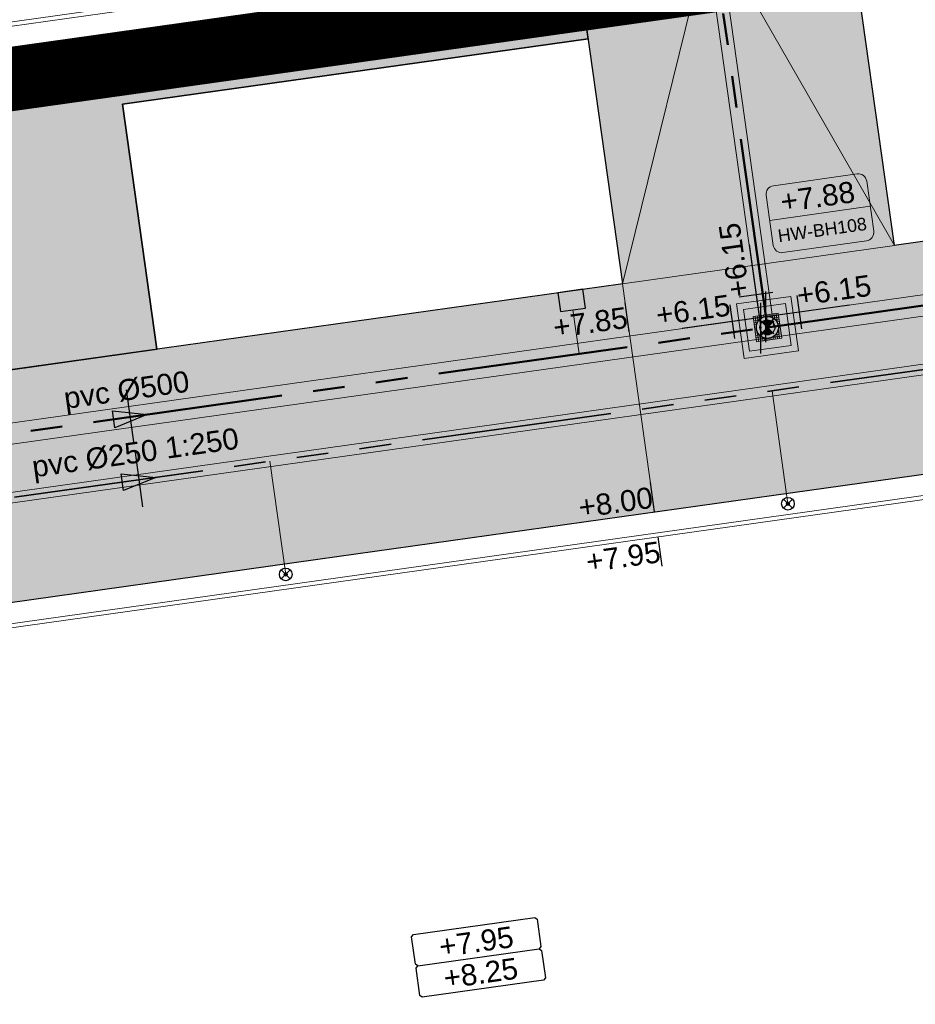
# Model space of a CAD drawing. Extents: x 98477 to 100410, y 398052 to 398969.
# Tile 260 of 374: x 98745 to 98767, y 398364 to 398387. Entities that reach past the tile are written whole.
import ezdxf
from ezdxf.enums import TextEntityAlignment as Align

# ---------------------------------------------------------------- set-up
doc = ezdxf.new("R2010")
doc.units = 0
for name, pattern in [('AL-NUTSTRACE', [17, 5, -3.5, 0, -3.5, 5]), ('RI-DWA', [9.75, 4.5, -0.75, 0.75, -0.75, 0.75, -0.75, 0.75, -0.75]), ('RI-RWA', [8.25, 4.5, -0.75, 0.75, -0.75, 0.75, -0.75])]:
    doc.linetypes.add(name, pattern=pattern)
for name, color, linetype, lineweight in [('N-KO-kantbegrenzing grondwerk', 70, 'Continuous', 25), ('N-KO-kantverharding', 2, 'Continuous', 25), ('N-RI-DWA hoofdriool', 24, 'RI-DWA', 35), ('N-RI-DWA hoofdriool buiswand', 24, 'Continuous', 13), ('N-RI-DWA huisaansluitleiding', 24, 'RI-DWA', 18), ('N-RI-DWA ontstoppingstuk', 24, 'Continuous', 25), ('N-RI-DWA strenginformatie', 24, 'Continuous', 25), ('N-RI-RWA b.o.b.', 162, 'Continuous', 25), ('N-RI-RWA hoofdriool', 162, 'RI-RWA', 50), ('N-RI-RWA hoofdriool buiswand', 162, 'Continuous', 13), ('N-RI-RWA kolkaansluitleiding', 132, 'RI-RWA', 18), ('N-RI-RWA put', 1, 'Continuous', 25), ('N-RI-RWA putdeksel', 7, 'Continuous', 18), ('N-RI-RWA putnummer', 162, 'Continuous', 18), ('N-RI-RWA putwand', 7, 'Continuous', 18), ('N-RI-RWA strenginformatie', 162, 'Continuous', 25), ('N-RI-straatkolk', 7, 'Continuous', 25), ('N-RI-stroomrichting', 7, 'Continuous', 25), ('N-VH-afschotrichting', 250, 'Continuous', 18), ("N-VH-arcering 'MAT' grijs 251", 251, 'Continuous', 18), ('N-VH-arcering printbeton', 8, 'Continuous', 9), ('X-AL-afwerkhoogte', 4, 'Continuous', 30), ('X-AL-hoogtelijn - Niv 1', 1, 'AL-HOOGTELIJN', 18), ('X-AL-nutstrace VERWERKT', 252, 'AL-NUTSTRACE', 18), ('X-AL-planhoogte brm', 10, 'Continuous', 25), ('X-AL-planhoogte wrm', 252, 'Continuous', 25), ('X-AL-planthoogte VERWERKT', 180, 'Continuous', 25)]:
    doc.layers.add(name, color=color, linetype=linetype, lineweight=lineweight)
for name, color, linetype, plot in [('X-AL-contourlijnen', 30, 'Continuous', False), ('X-AL-hulplijn', 30, 'Continuous', False), ('X-AL-hulplijn riolering', 30, 'Continuous', False)]:
    doc.layers.add(name, color=color, linetype=linetype, plot=plot)
doc.styles.add('CS Annotative', font='arial.ttf')
doc.styles.get("Standard").update_dxf_attribs({"font": 'txt.shx'})
doc.linetypes.add('AL-HOOGTELIJN', pattern='A,10,-1.5,["H",Standard,S=0.9,R=0,X=-0.3,Y=-0.45],-1.5,30', length=43)

# ---------------------------------------------------------------- blocks, each defined once
blk = doc.blocks.new('*U876')
h = blk.add_hatch(color=256)
h.dxf.hatch_style = 1
h.paths.add_polyline_path([(-0.156, -0.208, 0.618819), (0.26, 0, 0.235469), (0.156, 0.208)])
at = {"flags": 128}
blk.add_lwpolyline([(-0.156, -0.208), (0.156, 0.208)], dxfattribs=at)
blk.add_circle((0, 0), 0.26)
at = {"layer": 'N-RI-RWA putdeksel', "flags": 128}
blk.add_lwpolyline([(-0.255, -0.339), (0.339, -0.255), (0.255, 0.339), (-0.339, 0.255)], close=True, dxfattribs=at)
at = {"layer": 'N-RI-RWA putdeksel', "lineweight": 5, "flags": 128}
for points in [[(-0.332, 0.206), (-0.106, 0.238)], [(-0.289, 0.262), (-0.258, 0.036)], [(-0.24, 0.269), (-0.221, 0.137)], [(-0.19, 0.276), (-0.178, 0.189)], [(-0.141, 0.283), (-0.132, 0.224)], [(-0.091, 0.29), (-0.085, 0.246)], [(-0.042, 0.297), (-0.036, 0.257)], [(0.008, 0.304), (0.014, 0.26)], [(0.036, 0.258), (0.262, 0.289)], [(0.057, 0.311), (0.066, 0.252)], [(0.107, 0.318), (0.119, 0.231)], [(0.137, 0.221), (0.269, 0.24)], [(0.156, 0.325), (0.175, 0.192)], [(0.206, 0.332), (0.238, 0.106)], [(-0.325, 0.156), (-0.192, 0.175)], [(-0.318, 0.107), (-0.231, 0.119)], [(-0.311, 0.057), (-0.252, 0.066)], [(-0.304, 0.008), (-0.26, 0.014)], [(0.189, 0.178), (0.276, 0.19)], [(0.224, 0.132), (0.283, 0.141)], [(0.246, 0.085), (0.29, 0.091)], [(0.257, 0.036), (0.297, 0.042)], [(-0.297, -0.042), (-0.257, -0.036)], [(-0.29, -0.091), (-0.246, -0.085)], [(-0.283, -0.141), (-0.224, -0.132)], [(-0.276, -0.19), (-0.189, -0.178)], [(-0.269, -0.24), (-0.137, -0.221)], [(-0.238, -0.106), (-0.206, -0.332)], [(-0.175, -0.192), (-0.156, -0.325)], [(-0.119, -0.231), (-0.107, -0.318)], [(0.106, -0.238), (0.332, -0.206)], [(0.132, -0.224), (0.141, -0.283)], [(0.178, -0.189), (0.19, -0.276)], [(0.192, -0.175), (0.325, -0.156)], [(0.221, -0.137), (0.24, -0.269)], [(0.231, -0.119), (0.318, -0.107)], [(0.252, -0.066), (0.311, -0.057)], [(0.258, -0.036), (0.289, -0.262)], [(0.26, -0.014), (0.304, -0.008)], [(-0.262, -0.289), (-0.036, -0.258)], [(-0.066, -0.252), (-0.057, -0.311)], [(-0.014, -0.26), (-0.008, -0.304)], [(0.036, -0.257), (0.042, -0.297)], [(0.085, -0.246), (0.091, -0.29)]]:
    blk.add_lwpolyline(points, dxfattribs=at)
at = {"layer": 'N-RI-RWA putwand', "flags": 128}
for points in [[(-0.553, -0.734), (0.734, -0.553), (0.553, 0.734), (-0.734, 0.553)], [(-0.426, -0.565), (0.565, -0.426), (0.426, 0.565), (-0.565, 0.426)]]:
    blk.add_lwpolyline(points, close=True, dxfattribs=at)
blk = doc.blocks.new('*U253')
at = {"layer": 'X-AL-hulplijn riolering', "flags": 128}
for points in [[(0, -3), (0, 3)], [(4.24, -1.42), (3.68, 2.54)], [(-3.68, -2.54), (-4.24, 1.42)], [(9.9, 1.39), (0, 0)], [(0, 0), (-9.9, -1.39)]]:
    blk.add_lwpolyline(points, dxfattribs=at)
at = {"layer": 'N-RI-RWA b.o.b.', "linetype": 'Continuous', "style": 'CS Annotative'}
blk.add_attdef('B.o.b.rechts', text='', height=0.5, rotation=8, dxfattribs=at).set_placement((0.74, 0.51), align=Align.MIDDLE_LEFT)
blk.add_attdef('B.o.b.links', text='', height=0.5, rotation=8, dxfattribs=at).set_placement((-0.85, 0.28), align=Align.MIDDLE_RIGHT)
blk = doc.blocks.new('*U257')
at = {"layer": 'X-AL-hulplijn riolering', "flags": 128}
for points in [[(-1.39, 9.9), (0, 0)], [(1.42, 4.24), (-2.54, 3.68)], [(0, -3), (0, 3)]]:
    blk.add_lwpolyline(points, dxfattribs=at)
at = {"layer": 'N-RI-RWA b.o.b.', "linetype": 'Continuous', "style": 'CS Annotative'}
blk.add_attdef('B.o.b.rechts', text='', height=0.5, rotation=98, dxfattribs=at).set_placement((-0.51, 0.74), align=Align.MIDDLE_LEFT)
blk = doc.blocks.new('*U260')
at = {"layer": 'N-RI-stroomrichting'}
h = blk.add_hatch(color=256, dxfattribs=at)
h.dxf.hatch_style = 1
h.paths.add_polyline_path([(1.98, 0.28), (-1.84, -1.27), (-2.12, 0.71)])
blk.add_lwpolyline([(1.98, 0.28), (-1.84, -1.27), (-2.12, 0.71)], close=True, dxfattribs=at)
at = {"layer": 'X-AL-hulplijn riolering'}
blk.add_lwpolyline([(0.45, -3.22), (-0.45, 3.22)], dxfattribs=at)
at = {"lineweight": 25, "style": 'CS Annotative'}
blk.add_attdef('Strenginformatie', text='', height=2.5, rotation=8, dxfattribs=at).set_placement((-0.45, 3.22), align=Align.MIDDLE_CENTER)
blk = doc.blocks.new('*U269')
at = {"layer": 'N-RI-stroomrichting'}
h = blk.add_hatch(color=256, dxfattribs=at)
h.dxf.hatch_style = 1
h.paths.add_polyline_path([(1.98, 0.28), (-1.84, -1.27), (-2.12, 0.71)])
blk.add_lwpolyline([(1.98, 0.28), (-1.84, -1.27), (-2.12, 0.71)], close=True, dxfattribs=at)
at = {"layer": 'X-AL-hulplijn riolering'}
blk.add_lwpolyline([(0.45, -3.22), (-0.45, 3.22)], dxfattribs=at)
at = {"lineweight": 25, "style": 'CS Annotative'}
blk.add_attdef('Strenginformatie', text='', height=2.5, rotation=8, dxfattribs=at).set_placement((-0.45, 3.22), align=Align.MIDDLE_CENTER)
blk = doc.blocks.new('*U274')
at = {"layer": 'X-AL-hulplijn', "flags": 128}
blk.add_lwpolyline([(0.049, -0.347), (-0.049, 0.347)], dxfattribs=at)
at = {"layer": 'X-AL-planthoogte VERWERKT', "linetype": 'Continuous', "style": 'CS Annotative'}
blk.add_attdef('HOOGTE-LINKS', text='', height=0.5, rotation=172, dxfattribs=at).set_placement((0, 0), align=Align.MIDDLE_RIGHT)
blk = doc.blocks.new('*U624')
at = {"layer": 'X-AL-hulplijn riolering'}
for points in [[(-0.63, 0.63), (0, 0), (0.63, 0.63, 0.414214)], [(0, 0), (-0.63, -0.63, 0.414214), (0.63, -0.63)]]:
    blk.add_hatch(color=256, dxfattribs=at).paths.add_polyline_path(points)
at = {"lineweight": 9}
blk.add_line((0.28, 12.66), (12.16, 14.33), dxfattribs=at)
blk.add_lwpolyline([(1.83, 8.84), (11.73, 10.23, 0.414214), (12.58, 11.36), (11.75, 17.31, 0.414214), (10.62, 18.16), (0.71, 16.76, 0.414214), (-0.14, 15.64), (0.7, 9.69, 0.414214)], format="xyb", close=True)
at = {"layer": 'X-AL-hulplijn riolering'}
for points in [[(0.75, -0.75), (-0.75, 0.75)], [(0.75, 0.75), (-0.75, -0.75)]]:
    blk.add_lwpolyline(points, dxfattribs=at)
blk.add_circle((0, 0), 0.887, dxfattribs=at)
at = {"style": 'CS Annotative'}
for tag, height, p in [('HOOGTE', 2.5, (5.95, 15.46)), ('NR', 1.5, (6.5, 11.54))]:
    blk.add_attdef(tag, text='', height=height, rotation=8, dxfattribs=at).set_placement(p, align=Align.MIDDLE_CENTER)
blk = doc.blocks.new('*U280')
at = {"layer": 'X-AL-planhoogte brm', "flags": 128}
blk.add_lwpolyline([(-7.25, 3.75), (-7.5, 4), (-7.5, 7.25), (-7.25, 7.5), (7.25, 7.5), (7.5, 7.25), (7.5, 4), (7.25, 3.75)], dxfattribs=at)
at = {"layer": 'X-AL-planhoogte wrm', "flags": 128}
blk.add_lwpolyline([(7.5, 3.5), (7.5, 0.25), (7.25, 0), (-7.25, 0), (-7.5, 0.25), (-7.5, 3.5), (-7.25, 3.75), (7.25, 3.75)], close=True, dxfattribs=at)
at = {"layer": 'X-AL-planhoogte brm', "style": 'CS Annotative'}
blk.add_attdef('OMSCHRIJVING_afwerk', text='', height=2.5, dxfattribs=at).set_placement((0, 5.625), align=Align.MIDDLE_CENTER)
at = {"layer": 'X-AL-planhoogte wrm', "style": 'CS Annotative'}
blk.add_attdef('HOOGTE_eind', text='', height=2.5, dxfattribs=at).set_placement((0, 1.875), align=Align.MIDDLE_CENTER)
blk = doc.blocks.new('CS Ontstoppingsstuk')
h = blk.add_hatch(color=256)
edge = h.paths.add_edge_path()
edge.add_arc((0, 0), 0.213, 358.5516, 718.5516)
at = {"lineweight": 18, "flags": 128}
for points in [[(-0.53, -0.53), (0.53, 0.53)], [(0.53, -0.53), (-0.53, 0.53)]]:
    blk.add_lwpolyline(points, dxfattribs=at)
blk.add_circle((0, 0), 0.75)
at = {"lineweight": 18}
blk.add_circle((0, 0), 0.213, dxfattribs=at)
blk = doc.blocks.new('*U838')
blk.add_lwpolyline([(1.33, 1.32), (-1.64, 0.91), (-1.33, -1.32), (1.64, -0.91)], close=True)
blk.add_solid([(1.33, 1.32), (1.64, -0.91), (1.33, 1.32), (-1.64, 0.91)])

msp = doc.modelspace()

# ---------------------------------------------------------------- hatches: boundary and pattern name
at = {"layer": "N-VH-arcering 'MAT' grijs 251"}
h = msp.add_hatch(color=256, dxfattribs=at)
h.dxf.hatch_style = 1
edge = h.paths.add_edge_path()
edge.add_line((98801.71, 398275.503), (98759.079, 398269.511))
edge.add_arc((98758.557, 398273.225), 3.75, 188, 278, ccw=False)
edge.add_line((98754.843, 398272.703), (98754.732, 398273.495))
edge.add_arc((98759.436, 398274.156), 4.75, 98, 188, ccw=False)
edge.add_line((98758.775, 398278.86), (98802.644, 398285.025))
edge.add_arc((98800.8, 398298.146), 13.25, 278, 315.3696)
edge.add_arc((98814.321, 398284.798), 5.75, 98, 135.3696, ccw=False)
edge.add_line((98813.521, 398290.492), (98817.945, 398291.114))
edge.add_arc((98818.745, 398285.42), 5.75, 8, 98, ccw=False)
edge.add_line((98824.439, 398286.22), (98832.122, 398231.557))
edge.add_arc((98824.447, 398230.479), 7.75, -36.9034, 8, ccw=False)
edge.add_line((98830.645, 398225.825), (98822.025, 398214.347))
edge.add_arc((98828.622, 398209.393), 8.25, 143.0966, 188)
edge.add_line((98820.453, 398208.245), (98820.952, 398204.691))
edge.add_line((98820.952, 398204.691), (98824.988, 398175.974))
edge.add_line((98824.988, 398175.974), (98826.345, 398166.319))
edge.add_arc((98829.563, 398166.771), 3.25, 188, 278)
edge.add_line((98830.016, 398163.553), (98845.496, 398165.728))
edge.add_line((98845.496, 398165.728), (98850.051, 398166.368))
edge.add_line((98850.051, 398166.368), (98871.26, 398169.349))
edge.add_line((98871.26, 398169.349), (98879.777, 398170.546))
edge.add_line((98879.777, 398170.546), (98895.918, 398172.814))
edge.add_line((98895.918, 398172.814), (98895.013, 398179.251))
edge.add_line((98895.013, 398179.251), (98835.845, 398170.936))
edge.add_arc((98835.184, 398175.639), 4.75, 188, 278, ccw=False)
edge.add_line((98830.48, 398174.978), (98825.977, 398207.018))
edge.add_arc((98833.652, 398208.097), 7.75, 143.0966, 188, ccw=False)
edge.add_line((98827.454, 398212.751), (98836.074, 398224.229))
edge.add_arc((98829.477, 398229.183), 8.25, 323.0966, 368)
edge.add_line((98837.646, 398230.331), (98837.342, 398232.493))
edge.add_line((98837.342, 398232.493), (98837.342, 398232.493))
edge.add_line((98837.342, 398232.493), (98829.688, 398286.958))
edge.add_arc((98835.382, 398287.758), 5.75, 98, 188, ccw=False)
edge.add_line((98834.582, 398293.452), (98882.505, 398300.187))
edge.add_arc((98883.618, 398292.265), 8, 11.632, 98, ccw=False)
edge.add_line((98891.454, 398293.878), (98891, 398296.086))
edge.add_line((98891, 398296.086), (98889.023, 398305.688))
edge.add_line((98889.023, 398305.688), (98888.557, 398307.974))
edge.add_line((98888.557, 398307.974), (98887.385, 398314.76))
edge.add_arc((98879.502, 398313.398), 8, -82, 9.8011, ccw=False)
edge.add_line((98880.615, 398305.476), (98872.945, 398304.398))
edge.add_arc((98872.423, 398308.111), 3.75, 189.4265, 278, ccw=False)
edge.add_arc((92946.735, 397324.304), 6003.05, 9.426501, 10.6116601)
edge.add_line((98847.121, 398429.774), (98842.313, 398429.098))
edge.add_arc((92946.735, 397324.304), 5998.2, 9.4285467, 10.6137733, ccw=False)
edge.add_arc((98860.089, 398306.469), 3.84, -81.4341, 6.6574, ccw=False)
edge.add_line((98860.661, 398302.671), (98847.185, 398300.777))
edge.add_line((98847.185, 398300.777), (98842.63, 398300.137))
edge.add_line((98842.63, 398300.137), (98820.151, 398296.978))
edge.add_arc((98819.35, 398302.672), 5.75, 188, 278, ccw=False)
edge.add_line((98813.656, 398301.872), (98812.306, 398311.477))
edge.add_line((98812.306, 398311.477), (98811.109, 398319.994))
edge.add_line((98811.109, 398319.994), (98809.244, 398333.263))
edge.add_line((98809.244, 398333.263), (98808.674, 398337.323))
edge.add_line((98808.674, 398337.323), (98807.714, 398344.156))
edge.add_line((98807.714, 398344.156), (98807.707, 398344.206))
edge.add_line((98807.707, 398344.206), (98811.668, 398344.762))
edge.add_line((98811.668, 398344.762), (98829.492, 398347.268))
edge.add_line((98829.492, 398347.268), (98831.968, 398347.616))
edge.add_line((98831.968, 398347.616), (98831.064, 398354.052))
edge.add_line((98831.064, 398354.052), (98828.588, 398353.704))
edge.add_line((98828.588, 398353.704), (98810.763, 398351.199))
edge.add_line((98810.763, 398351.199), (98806.802, 398350.643))
edge.add_line((98806.802, 398350.643), (98806.795, 398350.692))
edge.add_line((98806.795, 398350.692), (98805.146, 398362.424))
edge.add_line((98805.146, 398362.424), (98805.048, 398363.12))
edge.add_line((98805.048, 398363.12), (98803.991, 398370.646))
edge.add_line((98803.991, 398370.646), (98802.488, 398381.341))
edge.add_line((98802.488, 398381.341), (98801.43, 398388.867))
edge.add_line((98801.43, 398388.867), (98799.927, 398399.562))
edge.add_line((98799.927, 398399.562), (98798.869, 398407.088))
edge.add_line((98798.869, 398407.088), (98797.366, 398417.783))
edge.add_line((98797.366, 398417.783), (98796.795, 398421.843))
edge.add_line((98796.795, 398421.843), (98795.884, 398428.329))
edge.add_line((98795.884, 398428.329), (98795.877, 398428.379))
edge.add_line((98795.877, 398428.379), (98799.838, 398428.935))
edge.add_line((98799.838, 398428.935), (98817.663, 398431.44))
edge.add_line((98817.663, 398431.44), (98820.138, 398431.788))
edge.add_line((98820.138, 398431.788), (98819.234, 398438.225))
edge.add_line((98819.234, 398438.225), (98816.758, 398437.877))
edge.add_line((98816.758, 398437.877), (98798.933, 398435.372))
edge.add_line((98798.933, 398435.372), (98794.972, 398434.815))
edge.add_line((98794.972, 398434.815), (98794.965, 398434.865))
edge.add_line((98794.965, 398434.865), (98793.379, 398446.154))
edge.add_line((98793.379, 398446.154), (98792.739, 398450.709))
edge.add_line((98792.739, 398450.709), (98789.338, 398474.904))
edge.add_line((98789.338, 398474.904), (98783.892, 398474.138))
edge.add_line((98783.892, 398474.138), (98786.763, 398453.707))
edge.add_arc((98782.059, 398453.046), 4.75, -82, 8, ccw=False)
edge.add_line((98782.72, 398448.342), (98773.115, 398446.992))
edge.add_line((98773.115, 398446.992), (98764.599, 398445.795))
edge.add_line((98764.599, 398445.795), (98743.407, 398442.817))
edge.add_line((98743.407, 398442.817), (98734.891, 398441.62))
edge.add_line((98734.891, 398441.62), (98611.8, 398424.321))
edge.add_line((98611.8, 398424.321), (98607.657, 398453.801))
edge.add_arc((98611.637, 398454.122), 3.993, 101.3918, 184.6082, ccw=False)
edge.add_line((98610.849, 398458.036), (98611.839, 398458.175))
edge.add_line((98611.839, 398458.175), (98639.566, 398462.072))
edge.add_line((98639.566, 398462.072), (98641.547, 398462.351))
edge.add_line((98641.547, 398462.351), (98659.372, 398464.856))
edge.add_line((98659.372, 398464.856), (98661.847, 398465.204))
edge.add_line((98661.847, 398465.204), (98660.943, 398471.64))
edge.add_line((98660.943, 398471.64), (98649.901, 398470.089))
edge.add_line((98649.901, 398470.089), (98624.649, 398466.54))
edge.add_line((98624.649, 398466.54), (98622.669, 398466.261))
edge.add_line((98622.669, 398466.261), (98604.844, 398463.756))
edge.add_line((98604.844, 398463.756), (98602.864, 398463.478))
edge.add_line((98602.864, 398463.478), (98594.941, 398462.365))
edge.add_line((98594.941, 398462.365), (98576.275, 398459.741))
edge.add_line((98576.275, 398459.741), (98577.18, 398453.304))
edge.add_line((98577.18, 398453.304), (98578.17, 398453.444))
edge.add_line((98578.17, 398453.444), (98598.471, 398456.294))
edge.add_arc((98598.792, 398452.314), 3.993, 11.4249, 94.6095, ccw=False)
edge.add_line((98602.706, 398453.105), (98606.849, 398423.625))
edge.add_line((98606.849, 398423.625), (98548.819, 398415.469))
edge.add_arc((98548.158, 398420.173), 4.75, 188, 278, ccw=False)
edge.add_line((98543.454, 398419.512), (98539.768, 398445.74))
edge.add_line((98539.768, 398445.74), (98538.976, 398445.629))
edge.add_line((98538.976, 398445.629), (98538.732, 398447.362))
edge.add_line((98538.732, 398447.362), (98534.771, 398446.805))
edge.add_line((98534.771, 398446.805), (98536.53, 398434.292))
edge.add_line((98536.53, 398434.292), (98537.17, 398429.737))
edge.add_line((98537.17, 398429.737), (98538.395, 398421.022))
edge.add_line((98538.395, 398421.022), (98539.035, 398416.467))
edge.add_line((98539.035, 398416.467), (98541.025, 398402.306))
edge.add_line((98541.025, 398402.306), (98541.665, 398397.751))
edge.add_line((98541.665, 398397.751), (98543.656, 398383.59))
edge.add_line((98543.656, 398383.59), (98544.296, 398379.035))
edge.add_line((98544.296, 398379.035), (98545.604, 398369.727))
edge.add_arc((98543.871, 398369.483), 1.75, -82, 8, ccw=False)
edge.add_line((98544.115, 398367.75), (98522.477, 398364.709))
edge.add_line((98522.477, 398364.709), (98523.215, 398359.461))
edge.add_line((98523.215, 398359.461), (98545.05, 398362.529))
edge.add_line((98545.05, 398362.529), (98549.605, 398363.17))
edge.add_line((98549.605, 398363.17), (98564.162, 398365.215))
edge.add_arc((98564.824, 398360.512), 4.75, 8, 98, ccw=False)
edge.add_line((98569.527, 398361.173), (98576.5, 398311.56))
edge.add_arc((98571.796, 398310.899), 4.75, -82, 8, ccw=False)
edge.add_line((98572.457, 398306.195), (98563.842, 398304.985))
edge.add_line((98563.842, 398304.985), (98559.287, 398304.344))
edge.add_line((98559.287, 398304.344), (98541.016, 398301.777))
edge.add_line((98541.016, 398301.777), (98541.754, 398296.528))
edge.add_line((98541.754, 398296.528), (98553.885, 398298.233))
edge.add_arc((98554.128, 398296.5), 1.75, 8, 98, ccw=False)
edge.add_line((98555.861, 398296.744), (98557.35, 398286.148))
edge.add_line((98557.35, 398286.148), (98557.99, 398281.593))
edge.add_line((98557.99, 398281.593), (98560.134, 398266.343))
edge.add_line((98560.134, 398266.343), (98560.774, 398261.787))
edge.add_line((98560.774, 398261.787), (98562.917, 398246.537))
edge.add_line((98562.917, 398246.537), (98563.557, 398241.982))
edge.add_line((98563.557, 398241.982), (98565.701, 398226.732))
edge.add_line((98565.701, 398226.732), (98566.341, 398222.177))
edge.add_line((98566.341, 398222.177), (98567.566, 398213.462))
edge.add_line((98567.566, 398213.462), (98568.206, 398208.907))
edge.add_line((98568.206, 398208.907), (98576.531, 398149.669))
edge.add_line((98576.531, 398149.669), (98576.556, 398149.491))
edge.add_line((98576.556, 398149.491), (98535.46, 398143.715))
edge.add_line((98535.46, 398143.715), (98536.347, 398137.407))
edge.add_line((98536.347, 398137.407), (98537.337, 398137.546))
edge.add_line((98537.337, 398137.546), (98577.443, 398143.183))
edge.add_line((98577.443, 398143.183), (98578.765, 398133.775))
edge.add_line((98578.765, 398133.775), (98538.659, 398128.139))
edge.add_line((98538.659, 398128.139), (98537.669, 398128))
edge.add_line((98537.669, 398128), (98538.573, 398121.563))
edge.add_line((98538.573, 398121.563), (98579.669, 398127.339))
edge.add_line((98579.669, 398127.339), (98579.676, 398127.289))
edge.add_line((98579.676, 398127.289), (98580.766, 398119.535))
edge.add_line((98580.766, 398119.535), (98582.575, 398106.662))
edge.add_line((98582.575, 398106.662), (98583.062, 398103.196))
edge.add_line((98583.062, 398103.196), (98584.872, 398090.322))
edge.add_line((98584.872, 398090.322), (98585.359, 398086.856))
edge.add_line((98585.359, 398086.856), (98587.168, 398073.983))
edge.add_line((98587.168, 398073.983), (98588.149, 398067.001))
edge.add_arc((98585.921, 398066.688), 2.25, -71.0527, 8, ccw=False)
edge.add_line((98586.652, 398064.56), (98587.088, 398064.71))
edge.add_line((98587.088, 398064.71), (98595.765, 398067.689))
edge.add_line((98595.765, 398067.689), (98596.093, 398067.801))
edge.add_arc((98595.362, 398069.929), 2.25, 188, 288.9473, ccw=False)
edge.add_line((98593.134, 398069.616), (98582.466, 398145.525))
edge.add_arc((98587.169, 398146.186), 4.75, 98, 188, ccw=False)
edge.add_line((98586.508, 398150.89), (98609.067, 398154.06))
edge.add_line((98609.067, 398154.06), (98621.308, 398156.2))
edge.add_line((98621.308, 398156.2), (98618.713, 398174.661))
edge.add_line((98618.713, 398174.661), (98600.889, 398172.156))
edge.add_line((98600.889, 398172.156), (98602.706, 398159.225))
edge.add_line((98602.706, 398159.225), (98585.673, 398156.831))
edge.add_arc((98585.086, 398161.633), 4.838, 189.0296, 276.9704, ccw=False)
edge.add_line((98580.308, 398160.874), (98573.635, 398208.357))
edge.add_line((98573.635, 398208.357), (98572.717, 398214.893))
edge.add_line((98572.717, 398214.893), (98570.017, 398234.104))
edge.add_line((98570.017, 398234.104), (98569.098, 398240.64))
edge.add_line((98569.098, 398240.64), (98568.632, 398243.957))
edge.add_line((98568.632, 398243.957), (98568.166, 398247.275))
edge.add_arc((98572.869, 398247.936), 4.75, 98, 188, ccw=False)
edge.add_line((98572.208, 398252.64), (98597.856, 398256.244))
edge.add_line((98597.856, 398256.244), (98604.392, 398257.163))
edge.add_line((98604.392, 398257.163), (98619.642, 398259.306))
edge.add_line((98619.642, 398259.306), (98626.178, 398260.225))
edge.add_line((98626.178, 398260.225), (98639.447, 398262.089))
edge.add_line((98639.447, 398262.089), (98639.497, 398262.096))
edge.add_line((98639.497, 398262.096), (98640.054, 398258.135))
edge.add_line((98640.054, 398258.135), (98641.863, 398245.262))
edge.add_line((98641.863, 398245.262), (98642.141, 398243.281))
edge.add_line((98642.141, 398243.281), (98643.255, 398235.359))
edge.add_line((98643.255, 398235.359), (98644.577, 398225.952))
edge.add_line((98644.577, 398225.952), (98646.038, 398215.554))
edge.add_line((98646.038, 398215.554), (98646.386, 398213.078))
edge.add_line((98646.386, 398213.078), (98652.823, 398213.983))
edge.add_line((98652.823, 398213.983), (98652.475, 398216.458))
edge.add_line((98652.475, 398216.458), (98651.709, 398221.905))
edge.add_line((98651.709, 398221.905), (98651.431, 398223.885))
edge.add_line((98651.431, 398223.885), (98649.622, 398236.759))
edge.add_line((98649.622, 398236.759), (98649.343, 398238.739))
edge.add_line((98649.343, 398238.739), (98646.49, 398259.04))
edge.add_line((98646.49, 398259.04), (98645.934, 398263.001))
edge.add_line((98645.934, 398263.001), (98645.983, 398263.008))
edge.add_line((98645.983, 398263.008), (98654.398, 398264.191))
edge.add_line((98654.398, 398264.191), (98722.625, 398273.779))
edge.add_line((98722.625, 398273.779), (98731.142, 398274.976))
edge.add_line((98731.142, 398274.976), (98743.97, 398276.779))
edge.add_arc((98744.557, 398271.977), 4.838, 9.0296, 96.9704, ccw=False)
edge.add_line((98749.335, 398272.737), (98750.727, 398262.834))
edge.add_line((98750.727, 398262.834), (98752.41, 398263.07))
edge.add_line((98752.41, 398263.07), (98756.966, 398263.711))
edge.add_line((98756.966, 398263.711), (98772.216, 398265.854))
edge.add_line((98772.216, 398265.854), (98776.771, 398266.494))
edge.add_line((98776.771, 398266.494), (98795.982, 398269.194))
edge.add_line((98795.982, 398269.194), (98800.537, 398269.834))
edge.add_line((98800.537, 398269.834), (98802.468, 398270.106))
edge.add_line((98802.468, 398270.106), (98801.71, 398275.503))
edge = h.paths.add_edge_path(flags=16)
edge.add_line((98744.062, 398333.464), (98751.984, 398334.577))
edge.add_line((98751.984, 398334.577), (98753.966, 398334.856))
edge.add_line((98753.966, 398334.856), (98764.363, 398336.317))
edge.add_line((98764.363, 398336.317), (98764.363, 398336.317))
edge.add_line((98764.363, 398336.317), (98766.343, 398336.595))
edge.add_line((98766.343, 398336.595), (98774.265, 398337.708))
edge.add_line((98774.265, 398337.708), (98774.247, 398337.837))
edge.add_line((98774.247, 398337.837), (98802.49, 398341.806))
edge.add_line((98802.49, 398341.806), (98803.019, 398338.043))
edge.add_line((98803.019, 398338.043), (98808.474, 398299.225))
edge.add_arc((98800.8, 398298.146), 7.75, -82, 8, ccw=False)
edge.add_line((98801.878, 398290.472), (98771.967, 398286.268))
edge.add_line((98771.967, 398286.268), (98767.412, 398285.628))
edge.add_line((98767.412, 398285.628), (98755.133, 398283.902))
edge.add_line((98755.133, 398283.902), (98746.617, 398282.705))
edge.add_line((98746.617, 398282.705), (98730.376, 398280.423))
edge.add_line((98730.376, 398280.423), (98721.86, 398279.226))
edge.add_line((98721.86, 398279.226), (98654.328, 398269.735))
edge.add_arc((98653.667, 398274.439), 4.75, 188, 278, ccw=False)
edge.add_line((98648.963, 398273.778), (98644.134, 398308.14))
edge.add_line((98644.134, 398308.14), (98642.937, 398316.656))
edge.add_line((98642.937, 398316.656), (98640.3, 398335.422))
edge.add_line((98640.3, 398335.422), (98638.121, 398335.116))
edge.add_line((98638.121, 398335.116), (98637.23, 398334.99))
edge.add_line((98637.23, 398334.99), (98635.051, 398334.684))
edge.add_line((98635.051, 398334.684), (98635.74, 398329.782))
edge.add_line((98635.74, 398329.782), (98636.937, 398321.266))
edge.add_line((98636.937, 398321.266), (98638.385, 398310.967))
edge.add_line((98638.385, 398310.967), (98639.025, 398306.412))
edge.add_line((98639.025, 398306.412), (98641.168, 398291.162))
edge.add_line((98641.168, 398291.162), (98642.365, 398282.646))
edge.add_line((98642.365, 398282.646), (98643.715, 398273.04))
edge.add_arc((98639.011, 398272.379), 4.75, -82, 8, ccw=False)
edge.add_line((98639.672, 398267.675), (98619.322, 398264.815))
edge.add_line((98619.322, 398264.815), (98614.272, 398264.105))
edge.add_line((98614.272, 398264.105), (98593.922, 398261.245))
edge.add_arc((98593.261, 398265.949), 4.75, 188, 278, ccw=False)
edge.add_line((98588.557, 398265.288), (98581.779, 398313.514))
edge.add_line((98581.779, 398313.514), (98580.582, 398322.03))
edge.add_line((98580.582, 398322.03), (98575.231, 398360.106))
edge.add_line((98575.231, 398360.106), (98574.591, 398364.661))
edge.add_line((98574.591, 398364.661), (98572.663, 398378.377))
edge.add_line((98572.663, 398378.377), (98571.188, 398388.873))
edge.add_line((98571.188, 398388.873), (98568.516, 398407.887))
edge.add_arc((98573.22, 398408.548), 4.75, 98, 188, ccw=False)
edge.add_line((98572.559, 398413.251), (98607.119, 398418.109))
edge.add_line((98607.119, 398418.109), (98607.614, 398418.178))
edge.add_line((98607.614, 398418.178), (98611.584, 398389.936))
edge.add_line((98611.584, 398389.936), (98611.455, 398389.918))
edge.add_line((98611.455, 398389.918), (98613.264, 398377.044))
edge.add_line((98613.264, 398377.044), (98613.334, 398376.549))
edge.add_line((98613.334, 398376.549), (98626.207, 398378.358))
edge.add_line((98626.207, 398378.358), (98628.188, 398378.637))
edge.add_line((98628.188, 398378.637), (98636.11, 398379.75))
edge.add_line((98636.11, 398379.75), (98648.369, 398381.473))
edge.add_line((98648.369, 398381.473), (98647.465, 398387.91))
edge.add_line((98647.465, 398387.91), (98634.591, 398386.1))
edge.add_line((98634.591, 398386.1), (98632.492, 398385.805))
edge.add_line((98632.492, 398385.805), (98619.737, 398384.013))
edge.add_line((98619.737, 398384.013), (98617.509, 398383.7))
edge.add_line((98617.509, 398383.7), (98612.566, 398418.874))
edge.add_line((98612.566, 398418.874), (98613.061, 398418.944))
edge.add_line((98613.061, 398418.944), (98667.575, 398426.605))
edge.add_line((98667.575, 398426.605), (98722.089, 398434.267))
edge.add_line((98722.089, 398434.267), (98726.149, 398434.837))
edge.add_line((98726.149, 398434.837), (98759.422, 398439.513))
edge.add_line((98759.422, 398439.513), (98763.483, 398440.084))
edge.add_line((98763.483, 398440.084), (98783.486, 398442.895))
edge.add_arc((98784.147, 398438.192), 4.75, 8, 98, ccw=False)
edge.add_line((98788.851, 398438.853), (98795.615, 398390.726))
edge.add_arc((98790.911, 398390.065), 4.75, -82, 8, ccw=False)
edge.add_line((98791.572, 398385.361), (98787.363, 398384.769))
edge.add_line((98787.363, 398384.769), (98774.49, 398382.96))
edge.add_line((98774.49, 398382.96), (98766.122, 398381.784))
edge.add_line((98766.122, 398381.784), (98766.072, 398381.777))
edge.add_line((98766.072, 398381.777), (98764.945, 398389.798))
edge.add_line((98764.945, 398389.798), (98762.092, 398410.099))
edge.add_line((98762.092, 398410.099), (98761.953, 398411.089))
edge.add_line((98761.953, 398411.089), (98755.516, 398410.184))
edge.add_line((98755.516, 398410.184), (98755.655, 398409.194))
edge.add_line((98755.655, 398409.194), (98758.508, 398388.894))
edge.add_line((98758.508, 398388.894), (98759.636, 398380.872))
edge.add_line((98759.636, 398380.872), (98759.586, 398380.865))
edge.add_line((98759.586, 398380.865), (98748.792, 398379.348))
edge.add_line((98748.792, 398379.348), (98744.237, 398378.708))
edge.add_line((98744.237, 398378.708), (98741.316, 398378.298))
edge.add_line((98741.316, 398378.298), (98735.869, 398377.532))
edge.add_line((98735.869, 398377.532), (98732.948, 398377.122))
edge.add_line((98732.948, 398377.122), (98728.393, 398376.482))
edge.add_line((98728.393, 398376.482), (98718.319, 398375.066))
edge.add_arc((98720.442, 398359.964), 15.25, 98, 128)
edge.add_line((98711.053, 398371.981), (98707.249, 398369.01))
edge.add_line((98707.249, 398369.01), (98710.512, 398364.833))
edge.add_line((98710.512, 398364.833), (98713.62, 398367.262))
edge.add_arc((98721.254, 398357.324), 12.531, 99.3779, 127.5301, ccw=False)
edge.add_line((98719.212, 398369.688), (98728.557, 398371.001))
edge.add_line((98728.557, 398371.001), (98733.112, 398371.641))
edge.add_line((98733.112, 398371.641), (98743.906, 398373.158))
edge.add_line((98743.906, 398373.158), (98752.423, 398374.355))
edge.add_line((98752.423, 398374.355), (98763.216, 398375.872))
edge.add_line((98763.216, 398375.872), (98767.772, 398376.512))
edge.add_line((98767.772, 398376.512), (98793.321, 398380.103))
edge.add_arc((98793.768, 398376.291), 3.838, 9.3042, 96.6958, ccw=False)
edge.add_line((98797.556, 398376.911), (98799.602, 398362.354))
edge.add_line((98799.602, 398362.354), (98801.641, 398347.847))
edge.add_line((98801.641, 398347.847), (98801.71, 398347.352))
edge.add_line((98801.71, 398347.352), (98773.468, 398343.383))
edge.add_line((98773.468, 398343.383), (98773.361, 398344.145))
edge.add_line((98773.361, 398344.145), (98770.885, 398343.797))
edge.add_line((98770.885, 398343.797), (98758.012, 398341.988))
edge.add_line((98758.012, 398341.988), (98756.031, 398341.71))
edge.add_line((98756.031, 398341.71), (98743.158, 398339.9))
edge.add_line((98743.158, 398339.9), (98743.158, 398339.9))
edge.add_line((98743.158, 398339.9), (98742.167, 398339.761))
edge.add_line((98742.167, 398339.761), (98743.072, 398333.324))
edge.add_line((98743.072, 398333.324), (98744.062, 398333.464))
edge = h.paths.add_edge_path(flags=16)
edge.add_line((98545.99, 398402.903), (98545.74, 398404.686))
edge.add_arc((98550.444, 398405.347), 4.75, 98, 188, ccw=False)
edge.add_line((98549.783, 398410.05), (98557.705, 398411.164))
edge.add_arc((98558.366, 398406.46), 4.75, 8, 98, ccw=False)
edge.add_line((98563.07, 398407.121), (98563.355, 398405.091))
edge.add_line((98563.355, 398405.091), (98565.095, 398392.713))
edge.add_line((98565.095, 398392.713), (98565.443, 398390.237))
edge.add_line((98565.443, 398390.237), (98567.182, 398377.859))
edge.add_line((98567.182, 398377.859), (98567.468, 398375.829))
edge.add_arc((98562.764, 398375.168), 4.75, -82, 8, ccw=False)
edge.add_line((98563.425, 398370.464), (98555.503, 398369.35))
edge.add_arc((98554.842, 398374.054), 4.75, 188, 278, ccw=False)
edge.add_line((98550.138, 398373.393), (98549.887, 398375.176))
edge.add_line((98549.887, 398375.176), (98548.078, 398388.049))
edge.add_line((98548.078, 398388.049), (98547.8, 398390.03))
edge.add_line((98547.8, 398390.03), (98545.99, 398402.903))
edge = h.paths.add_edge_path(flags=16)
edge.add_line((98580.974, 398279.723), (98580.696, 398281.704))
edge.add_line((98580.696, 398281.704), (98579.235, 398292.102))
edge.add_line((98579.235, 398292.102), (98578.56, 398296.904))
edge.add_arc((98573.856, 398296.243), 4.75, 8, 98)
edge.add_line((98573.195, 398300.947), (98565.57, 398299.875))
edge.add_arc((98566.231, 398295.172), 4.75, 98, 186.1904)
edge.add_line((98561.508, 398294.659), (98561.506, 398294.659))
edge.add_line((98561.506, 398294.659), (98563.663, 398279.31))
edge.add_line((98563.663, 398279.31), (98563.942, 398277.329))
edge.add_line((98563.942, 398277.329), (98566.099, 398261.98))
edge.add_line((98566.099, 398261.98), (98566.101, 398261.981))
edge.add_arc((98570.782, 398262.79), 4.75, 189.8096, 278)
edge.add_line((98571.443, 398258.086), (98579.068, 398259.158))
edge.add_arc((98578.407, 398263.862), 4.75, 278, 368)
edge.add_line((98583.111, 398264.523), (98582.436, 398269.325))
edge.add_line((98582.436, 398269.325), (98580.974, 398279.723))
edge = h.paths.add_edge_path(flags=16)
edge.add_line((98615.081, 398162.782), (98614.489, 398166.998))
edge.add_arc((98612.756, 398166.755), 1.75, 8, 98)
edge.add_line((98612.512, 398168.488), (98608.551, 398167.931))
edge.add_arc((98608.795, 398166.198), 1.75, 98, 188)
edge.add_line((98607.062, 398165.955), (98607.654, 398161.738))
edge.add_arc((98609.387, 398161.982), 1.75, 188, 278)
edge.add_line((98609.631, 398160.249), (98613.592, 398160.805))
edge.add_arc((98613.348, 398162.538), 1.75, 278, 368)
at = {"layer": 'N-VH-arcering printbeton'}
h = msp.add_hatch(dxfattribs=at)
h.set_pattern_fill('CS-PRINTBETON', color=256)
h.set_pattern_definition([(45, (0, 0), (-0.3535533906, 0.3535533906), []), (45, (0.35, 0), (-0.3535533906, 0.3535533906), [0.5, -0.2])])
edge = h.paths.add_edge_path()
edge.add_line((98763.799, 398440.129), (98763.483, 398440.084))
edge.add_line((98763.483, 398440.084), (98759.601, 398439.538))
edge.add_line((98759.601, 398439.538), (98759.914, 398437.31))
edge.add_line((98759.914, 398437.31), (98726.284, 398432.584))
edge.add_line((98726.284, 398432.584), (98725.971, 398434.812))
edge.add_line((98725.971, 398434.812), (98722.089, 398434.267))
edge.add_line((98722.089, 398434.267), (98721.772, 398434.222))
edge.add_line((98721.772, 398434.222), (98722.294, 398430.509))
edge.add_line((98722.294, 398430.509), (98784.008, 398439.182))
edge.add_arc((98784.147, 398438.192), 1, 8, 98, ccw=False)
edge.add_line((98785.137, 398438.331), (98791.511, 398392.976))
edge.add_line((98791.511, 398392.976), (98771.706, 398390.193))
edge.add_line((98771.706, 398390.193), (98768.463, 398413.266))
edge.add_line((98768.463, 398413.266), (98749.648, 398410.622))
edge.add_line((98749.648, 398410.622), (98752.891, 398387.549))
edge.add_line((98752.891, 398387.549), (98724.007, 398383.489))
edge.add_line((98724.007, 398383.489), (98724.814, 398377.746))
edge.add_line((98724.814, 398377.746), (98718.076, 398376.799))
edge.add_arc((98720.442, 398359.964), 17, 98, 128)
edge.add_line((98709.975, 398373.36), (98709.516, 398373.001))
edge.add_line((98709.516, 398373.001), (98706.172, 398370.389))
edge.add_line((98706.172, 398370.389), (98707.249, 398369.01))
edge.add_line((98707.249, 398369.01), (98711.053, 398371.981))
edge.add_arc((98720.442, 398359.964), 15.25, 98, 128, ccw=False)
edge.add_line((98718.319, 398375.066), (98726.543, 398376.222))
edge.add_line((98726.543, 398376.222), (98725.729, 398382.015))
edge.add_line((98725.729, 398382.015), (98727.757, 398382.3))
edge.add_line((98727.757, 398382.3), (98728.571, 398376.507))
edge.add_line((98728.571, 398376.507), (98732.77, 398377.097))
edge.add_line((98732.77, 398377.097), (98731.956, 398382.89))
edge.add_line((98731.956, 398382.89), (98735.055, 398383.325))
edge.add_line((98735.055, 398383.325), (98735.034, 398383.474))
edge.add_line((98735.034, 398383.474), (98740.481, 398384.239))
edge.add_line((98740.481, 398384.239), (98740.502, 398384.091))
edge.add_line((98740.502, 398384.091), (98743.601, 398384.526))
edge.add_line((98743.601, 398384.526), (98744.415, 398378.733))
edge.add_line((98744.415, 398378.733), (98748.614, 398379.323))
edge.add_line((98748.614, 398379.323), (98747.8, 398385.117))
edge.add_line((98747.8, 398385.117), (98758.822, 398386.666))
edge.add_line((98758.822, 398386.666), (98758.508, 398388.894))
edge.add_line((98758.508, 398388.894), (98753.557, 398388.198))
edge.add_line((98753.557, 398388.198), (98750.704, 398408.498))
edge.add_line((98750.704, 398408.498), (98755.655, 398409.194))
edge.add_line((98755.655, 398409.194), (98755.516, 398410.184))
edge.add_line((98755.516, 398410.184), (98761.953, 398411.089))
edge.add_line((98761.953, 398411.089), (98762.092, 398410.099))
edge.add_line((98762.092, 398410.099), (98767.043, 398410.795))
edge.add_line((98767.043, 398410.795), (98769.897, 398390.494))
edge.add_line((98769.897, 398390.494), (98764.945, 398389.798))
edge.add_line((98764.945, 398389.798), (98765.258, 398387.57))
edge.add_line((98765.258, 398387.57), (98773.676, 398388.753))
edge.add_line((98773.676, 398388.753), (98773.655, 398388.902))
edge.add_line((98773.655, 398388.902), (98786.528, 398390.711))
edge.add_line((98786.528, 398390.711), (98786.549, 398390.562))
edge.add_line((98786.549, 398390.562), (98791.748, 398391.293))
edge.add_line((98791.748, 398391.293), (98792.547, 398385.605))
edge.add_arc((98790.911, 398390.065), 4.75, 290.1532, 309.7569)
edge.add_line((98793.949, 398386.413), (98786.623, 398438.54))
edge.add_arc((98784.147, 398438.192), 2.5, 8, 98)
edge.add_line((98783.799, 398440.667), (98764.113, 398437.9))
edge.add_line((98764.113, 398437.9), (98763.799, 398440.129))

# ---------------------------------------------------------------- linework, layer by layer
at = {"layer": 'N-KO-kantbegrenzing grondwerk', "flags": 128}
msp.add_lwpolyline([(98721.772, 398434.222), (98722.294, 398430.509), (98784.008, 398439.182, -0.414214), (98785.137, 398438.331), (98791.511, 398392.976), (98771.706, 398390.193), (98768.463, 398413.266), (98749.648, 398410.622), (98752.891, 398387.549), (98724.007, 398383.489), (98724.814, 398377.746), (98718.076, 398376.799, 0.131652), (98709.975, 398373.36), (98709.516, 398373.001), (98706.172, 398370.389), (98707.249, 398369.01)], format="xyb", dxfattribs=at)
msp.add_lwpolyline([(98758.822, 398386.666), (98747.8, 398385.117), (98748.614, 398379.323)], dxfattribs=at)
at = {"layer": 'N-KO-kantverharding', "flags": 128}
msp.add_lwpolyline([(98791.572, 398385.361), (98787.363, 398384.769), (98786.528, 398390.711), (98773.655, 398388.902), (98774.49, 398382.96), (98766.122, 398381.784), (98766.072, 398381.777), (98764.945, 398389.798), (98769.897, 398390.494), (98767.043, 398410.795), (98762.092, 398410.099), (98761.953, 398411.089), (98755.516, 398410.184), (98755.655, 398409.194), (98750.704, 398408.498), (98753.557, 398388.198), (98758.508, 398388.894), (98759.636, 398380.872), (98759.586, 398380.865), (98748.792, 398379.348), (98744.237, 398378.708)], dxfattribs=at)
msp.add_lwpolyline([(98743.906, 398373.158), (98752.423, 398374.355), (98763.216, 398375.872), (98767.772, 398376.512), (98793.321, 398380.103, -0.400942)], format="xyb", dxfattribs=at)
at = {"layer": 'N-RI-DWA hoofdriool'}
msp.add_lwpolyline([(98716.278, 398371.749), (98798.674, 398383.329)], dxfattribs=at)
at = {"layer": 'N-RI-DWA hoofdriool buiswand', "flags": 128}
for points in [[(98716.261, 398371.873), (98798.656, 398383.453)], [(98716.296, 398371.626), (98798.691, 398383.206)]]:
    msp.add_lwpolyline(points, dxfattribs=at)
at = {"layer": 'N-RI-DWA huisaansluitleiding', "flags": 128}
for points in [[(98763.548, 398375.666), (98763.173, 398378.34)], [(98751.665, 398373.996), (98751.289, 398376.67)]]:
    msp.add_lwpolyline(points, dxfattribs=at)
at = {"layer": 'N-RI-RWA hoofdriool'}
for points in [[(98763.063, 398379.839), (98759.027, 398408.557)], [(98763.063, 398379.839), (98799.95, 398385.024)], [(98730.776, 398375.302), (98763.063, 398379.839)]]:
    msp.add_lwpolyline(points, dxfattribs=at)
at = {"layer": 'N-RI-RWA hoofdriool buiswand', "flags": 128}
for points in [[(98762.907, 398379.817), (98758.871, 398408.535)], [(98763.219, 398379.861), (98759.183, 398408.579)], [(98763.028, 398380.087), (98799.916, 398385.271)], [(98763.098, 398379.592), (98799.985, 398384.776)], [(98730.741, 398375.549), (98763.028, 398380.087)], [(98730.811, 398375.054), (98763.098, 398379.592)]]:
    msp.add_lwpolyline(points, dxfattribs=at)
at = {"layer": 'N-RI-RWA kolkaansluitleiding', "flags": 128}
msp.add_lwpolyline([(98758.461, 398380.253), (98758.607, 398379.213)], dxfattribs=at)
at = {"layer": 'N-VH-afschotrichting', "flags": 128}
for points in [[(98766.072, 398381.777), (98761.727, 398389.346), (98759.636, 398380.872)], [(98759.636, 398380.872), (98766.072, 398381.777)]]:
    msp.add_lwpolyline(points, dxfattribs=at)
at = {"layer": 'X-AL-contourlijnen', "flags": 128}
for points in [[(98791.511, 398392.976), (98771.706, 398390.193), (98768.463, 398413.266), (98749.648, 398410.622), (98752.891, 398387.549), (98724.007, 398383.489)], [(98791.572, 398385.361), (98787.363, 398384.769), (98774.49, 398382.96), (98766.122, 398381.784), (98766.072, 398381.777), (98764.945, 398389.798), (98762.092, 398410.099), (98761.953, 398411.089), (98755.516, 398410.184), (98755.655, 398409.194), (98758.508, 398388.894), (98759.636, 398380.872), (98759.586, 398380.865), (98748.792, 398379.348), (98744.237, 398378.708)], [(98744.415, 398378.733), (98748.614, 398379.323), (98747.8, 398385.117), (98758.822, 398386.666), (98758.508, 398388.894), (98753.557, 398388.198), (98750.704, 398408.498), (98755.655, 398409.194), (98755.516, 398410.184), (98761.953, 398411.089), (98762.092, 398410.099), (98767.043, 398410.795), (98769.897, 398390.494), (98764.945, 398389.798), (98765.258, 398387.57), (98773.676, 398388.753), (98773.655, 398388.902), (98786.528, 398390.711), (98786.549, 398390.562), (98791.748, 398391.293)]]:
    msp.add_lwpolyline(points, dxfattribs=at)
msp.add_lwpolyline([(98743.906, 398373.158), (98752.423, 398374.355), (98763.216, 398375.872), (98767.772, 398376.512), (98793.321, 398380.103, -0.400942)], format="xyb", dxfattribs=at)
at = {"layer": 'X-AL-hoogtelijn - Niv 1', "flags": 128}
for points in [[(98752.326, 398387.974), (98749.083, 398411.048), (98768.889, 398413.831), (98772.132, 398390.758), (98790.947, 398393.402), (98784.712, 398437.766, 0.414214), (98783.582, 398438.617), (98720.976, 398429.818, 0.017671), (98724.446, 398384.056)], [(98752.213, 398388.059), (98748.971, 398411.133), (98768.974, 398413.944), (98772.217, 398390.871), (98790.834, 398393.487), (98784.613, 398437.752, 0.414214), (98783.596, 398438.518), (98721.08, 398429.732, 0.017596), (98724.534, 398384.169)], [(98774.121, 398351.452), (98775.151, 398344.124), (98797.432, 398347.256), (98792.895, 398379.538), (98726.133, 398370.155, 0.005054), (98728.064, 398357.168, 0.081986), (98731.065, 398345.401)], [(98774.206, 398351.565), (98775.236, 398344.237), (98797.319, 398347.341), (98792.81, 398379.425), (98726.246, 398370.07, 0.005017), (98728.164, 398357.18, 0.081498), (98731.126, 398345.511)]]:
    msp.add_lwpolyline(points, format="xyb", close=True, dxfattribs=at)
at = {"layer": 'X-AL-hoogtelijn - Niv 1', "ltscale": 0.25, "flags": 128}
msp.add_lwpolyline([(98759.636, 398380.872), (98760.394, 398375.475)], dxfattribs=at)
at = {"layer": 'X-AL-nutstrace VERWERKT', "const_width": 1.5, "flags": 128}
msp.add_lwpolyline([(98792.358, 398392.338), (98724.854, 398382.851), (98725.661, 398377.107), (98718.18, 398376.056, 0.13949), (98709.987, 398372.418), (98706.634, 398369.798)], format="xyb", dxfattribs=at)

# ---------------------------------------------------------------- block references
at = {"layer": 'N-RI-DWA ontstoppingstuk', "xscale": 0.2, "yscale": 0.2, "zscale": 0.2}
for p in [(98763.548, 398375.666), (98751.665, 398373.996)]:
    msp.add_blockref('CS Ontstoppingsstuk', p, dxfattribs=at)
at = {"layer": 'N-RI-DWA strenginformatie'}
ref = msp.add_blockref('*U269', (98748.195, 398376.235), dxfattribs=dict(at, xscale=0.2, yscale=0.2, zscale=0.2))
ref.add_attrib('Strenginformatie', 'pvc %%C250 1:250', dxfattribs={"linetype": 'Continuous', "lineweight": 25, "height": 0.5, "rotation": 8, "style": 'CS Annotative'}).set_placement((98748.104, 398376.879), align=Align.MIDDLE_CENTER)
at = {"layer": 'N-RI-RWA b.o.b.'}
ref = msp.add_blockref('*U257', (98762.907, 398379.817), dxfattribs=dict(at, xscale=0.2, yscale=0.2, zscale=0.2))
ref.add_attrib('B.o.b.rechts', '+6.15', dxfattribs={"linetype": 'Continuous', "height": 0.5, "rotation": 98, "style": 'CS Annotative'}).set_placement((98762.399, 398380.554), align=Align.MIDDLE_LEFT)
ref = msp.add_blockref('*U253', (98763.028, 398380.087), dxfattribs=dict(at, xscale=0.2, yscale=0.2, zscale=0.2))
ref.add_attrib('B.o.b.links', '+6.15', dxfattribs={"linetype": 'Continuous', "height": 0.5, "rotation": 8, "style": 'CS Annotative'}).set_placement((98762.18, 398380.372), align=Align.MIDDLE_RIGHT)
ref.add_attrib('B.o.b.rechts', '+6.15', dxfattribs={"linetype": 'Continuous', "height": 0.5, "rotation": 8, "style": 'CS Annotative'}).set_placement((98763.765, 398380.594), align=Align.MIDDLE_LEFT)
at = {"layer": 'N-RI-RWA put'}
msp.add_blockref('*U876', (98763.063, 398379.839), dxfattribs=at)
at = {"layer": 'N-RI-RWA putnummer'}
ref = msp.add_blockref('*U624', (98763.063, 398379.839), dxfattribs=dict(at, xscale=0.2, yscale=0.2, zscale=0.2))
ref.add_attrib('HOOGTE', '+7.88', dxfattribs={"linetype": 'Continuous', "height": 0.5, "rotation": 8, "style": 'CS Annotative'}).set_placement((98764.252, 398382.931), align=Align.MIDDLE_CENTER)
ref.add_attrib('NR', 'HW-BH108', dxfattribs={"linetype": 'Continuous', "height": 0.3, "rotation": 8, "style": 'CS Annotative'}).set_placement((98764.362, 398382.148), align=Align.MIDDLE_CENTER)
at = {"layer": 'N-RI-RWA strenginformatie'}
ref = msp.add_blockref('*U260', (98747.986, 398377.72), dxfattribs=dict(at, xscale=0.2, yscale=0.2, zscale=0.2))
ref.add_attrib('Strenginformatie', 'pvc %%C500', dxfattribs={"linetype": 'Continuous', "lineweight": 25, "height": 0.5, "rotation": 8, "style": 'CS Annotative'}).set_placement((98747.896, 398378.364), align=Align.MIDDLE_CENTER)
at = {"layer": 'N-RI-straatkolk', "xscale": 0.2, "yscale": 0.2, "zscale": 0.2}
msp.add_blockref('*U838', (98758.429, 398380.476), dxfattribs=at)
at = {"layer": 'X-AL-afwerkhoogte'}
ref = msp.add_blockref('*U280', (98756.33, 398364.192), dxfattribs=dict(at, xscale=0.2, yscale=0.2, zscale=0.2, rotation=8))
ref.add_attrib('OMSCHRIJVING_afwerk', '+7.95', dxfattribs={"layer": 'X-AL-planhoogte brm', "linetype": 'Continuous', "height": 0.5, "rotation": 8, "style": 'CS Annotative'}).set_placement((98756.173, 398365.306), align=Align.MIDDLE_CENTER)
ref.add_attrib('HOOGTE_eind', '+8.25', dxfattribs={"layer": 'X-AL-planhoogte wrm', "linetype": 'Continuous', "height": 0.5, "rotation": 8, "style": 'CS Annotative'}).set_placement((98756.278, 398364.563), align=Align.MIDDLE_CENTER)
at = {"layer": 'X-AL-planthoogte VERWERKT'}
ref = msp.add_blockref('*U274', (98759.747, 398380.08), dxfattribs=dict(at, yscale=-1, rotation=196.0000000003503))
ref.add_attrib('HOOGTE-LINKS', '+7.85', dxfattribs={"linetype": 'Continuous', "height": 0.5, "rotation": 8, "style": 'CS Annotative'}).set_placement((98759.747, 398380.08), align=Align.MIDDLE_RIGHT)
ref = msp.add_blockref('*U274', (98760.346, 398375.822), dxfattribs=dict(at, yscale=-1, rotation=196.0000000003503))
ref.add_attrib('HOOGTE-LINKS', '+8.00', dxfattribs={"linetype": 'Continuous', "height": 0.5, "rotation": 8, "style": 'CS Annotative'}).set_placement((98760.346, 398375.822), align=Align.MIDDLE_RIGHT)
ref = msp.add_blockref('*U274', (98760.526, 398374.535), dxfattribs=dict(at, yscale=-1, rotation=196.0000000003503))
ref.add_attrib('HOOGTE-LINKS', '+7.95', dxfattribs={"linetype": 'Continuous', "height": 0.5, "rotation": 8, "style": 'CS Annotative'}).set_placement((98760.526, 398374.535), align=Align.MIDDLE_RIGHT)

doc.saveas('drawing.dxf')
